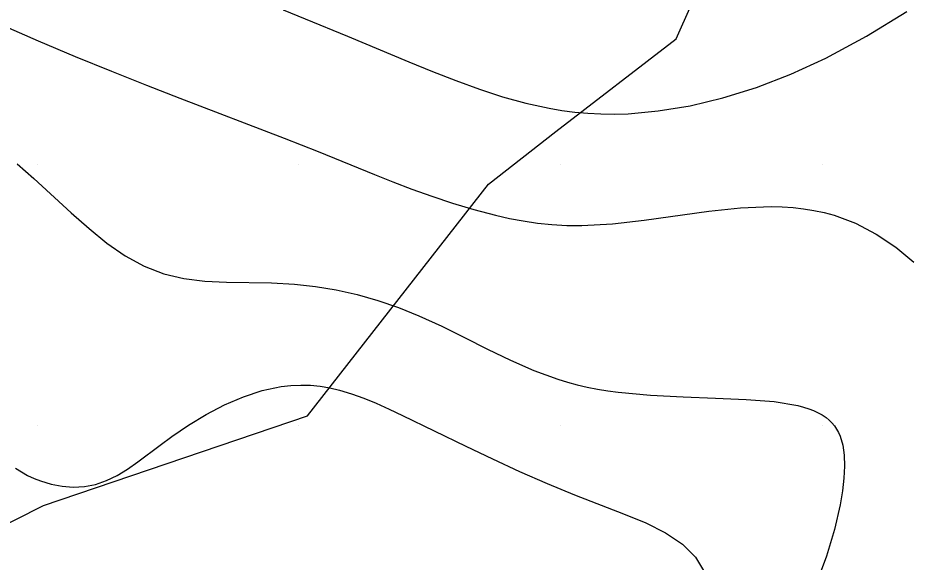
# Model space of a CAD drawing. Extents: x 2602990 to 2605851, y 618069 to 619180.
# Drawn here: x 2603189.25 to 2603223.26, y 618514.78 to 618535.59 of the extents above; entities that cross this region are included whole.
import ezdxf

# ---------------------------------------------------------------- set-up
doc = ezdxf.new("R2010")
doc.units = 0
for name, color, linetype in [('DTM Contours Major', 7, 'Continuous'), ('DTM Contours Minor', 7, 'Continuous'), ('Exist DTM QL2 LIDAR Elevation Point', 7, 'Continuous'), ('Exist Roads EOP', 7, 'Continuous'), ('PH Exist DTM Obscure Area', 7, 'Continuous')]:
    doc.layers.add(name, color=color, linetype=linetype)

msp = doc.modelspace()

# ---------------------------------------------------------------- linework, layer by layer
at = {"layer": 'DTM Contours Major'}
msp.add_lwpolyline([(2603189.223, 618530.002), (2603189.861, 618529.442), (2603191.292, 618528.134), (2603191.975, 618527.531), (2603192.66, 618526.978), (2603193.357, 618526.493), (2603194.078, 618526.093), (2603194.835, 618525.797), (2603195.602, 618525.618), (2603196.404, 618525.523), (2603197.235, 618525.483), (2603198.955, 618525.455), (2603199.831, 618525.411), (2603200.631, 618525.324), (2603201.43, 618525.19), (2603202.227, 618525.01), (2603203.02, 618524.784), (2603203.808, 618524.515), (2603204.588, 618524.202), (2603205.462, 618523.801), (2603206.332, 618523.368), (2603207.204, 618522.926), (2603208.084, 618522.498), (2603208.98, 618522.106), (2603209.898, 618521.773), (2603210.268, 618521.662), (2603210.644, 618521.564), (2603211.025, 618521.476), (2603211.412, 618521.4), (2603211.807, 618521.334), (2603212.209, 618521.278), (2603213.437, 618521.161), (2603214.691, 618521.096), (2603215.927, 618521.053), (2603217.099, 618521.003), (2603218.164, 618520.917), (2603219.075, 618520.766), (2603219.291, 618520.71), (2603219.492, 618520.646), (2603219.679, 618520.575), (2603219.851, 618520.495), (2603220.009, 618520.407), (2603220.152, 618520.31), (2603220.271, 618520.212), (2603220.379, 618520.105), (2603220.474, 618519.99), (2603220.559, 618519.867), (2603220.632, 618519.735), (2603220.695, 618519.594), (2603220.796, 618519.256), (2603220.851, 618518.875), (2603220.864, 618518.456), (2603220.839, 618517.998), (2603220.779, 618517.504), (2603220.687, 618516.975), (2603220.472, 618516.026), (2603220.172, 618515.009), (2603219.778, 618513.949)], dxfattribs=at)
at = {"layer": 'DTM Contours Minor'}
for points in [[(2603199.399, 618535.888), (2603200.238, 618535.554), (2603201.862, 618534.887), (2603204.204, 618533.909), (2603205.108, 618533.539), (2603206.005, 618533.188), (2603206.899, 618532.862), (2603207.789, 618532.572), (2603208.679, 618532.324), (2603209.571, 618532.128), (2603210.057, 618532.047), (2603210.547, 618531.983), (2603211.043, 618531.938), (2603211.546, 618531.913), (2603212.059, 618531.908), (2603212.585, 618531.924), (2603213.741, 618532.027), (2603214.953, 618532.228), (2603216.209, 618532.527), (2603217.499, 618532.927), (2603218.813, 618533.431), (2603220.14, 618534.041), (2603221.701, 618534.887), (2603223.239, 618535.824)], [(2603188.579, 618535.341), (2603190.032, 618534.705), (2603191.441, 618534.111), (2603192.829, 618533.544), (2603194.174, 618533.009), (2603195.453, 618532.511), (2603199.441, 618530.986), (2603200.735, 618530.476), (2603202.896, 618529.598), (2603203.589, 618529.323), (2603204.321, 618529.042), (2603205.086, 618528.765), (2603205.878, 618528.5), (2603206.691, 618528.256), (2603207.518, 618528.04), (2603208.045, 618527.923), (2603208.578, 618527.824), (2603209.119, 618527.744), (2603209.672, 618527.687), (2603210.239, 618527.654), (2603210.822, 618527.649), (2603211.988, 618527.715), (2603213.2, 618527.852), (2603215.674, 618528.193), (2603216.888, 618528.321), (2603218.057, 618528.371), (2603218.478, 618528.362), (2603218.89, 618528.336), (2603219.293, 618528.292), (2603219.688, 618528.229), (2603220.077, 618528.146), (2603220.458, 618528.042), (2603221.283, 618527.733), (2603222.072, 618527.324), (2603222.817, 618526.824), (2603223.512, 618526.242)], [(2603189.16, 618518.38), (2603189.391, 618518.23), (2603189.629, 618518.099), (2603189.873, 618517.984), (2603190.123, 618517.886), (2603190.53, 618517.763), (2603190.948, 618517.684), (2603191.371, 618517.653), (2603191.799, 618517.675), (2603192.226, 618517.755), (2603192.649, 618517.897), (2603193.047, 618518.092), (2603193.445, 618518.337), (2603193.847, 618518.621), (2603194.69, 618519.259), (2603195.142, 618519.591), (2603195.78, 618520.022), (2603196.456, 618520.426), (2603197.159, 618520.79), (2603197.877, 618521.099), (2603198.6, 618521.338), (2603199.318, 618521.493), (2603199.695, 618521.537), (2603200.068, 618521.553), (2603200.439, 618521.542), (2603200.808, 618521.506), (2603201.178, 618521.444), (2603201.549, 618521.359), (2603202.01, 618521.221), (2603202.478, 618521.052), (2603202.956, 618520.855), (2603203.448, 618520.634), (2603203.957, 618520.393), (2603206.386, 618519.209), (2603207.4, 618518.726), (2603208.438, 618518.248), (2603209.487, 618517.786), (2603210.534, 618517.355), (2603212.407, 618516.635), (2603213.259, 618516.279), (2603214.021, 618515.897), (2603214.665, 618515.469), (2603215.167, 618514.974), (2603215.507, 618514.393)]]:
    msp.add_lwpolyline(points, dxfattribs=at)
at = {"layer": 'Exist DTM QL2 LIDAR Elevation Point'}
for p, q in [((2603190, 618530), (2603190, 618530)), ((2603200, 618530), (2603200, 618530)), ((2603210, 618530), (2603210, 618530)), ((2603220, 618530), (2603220, 618530)), ((2603190, 618520), (2603190, 618520)), ((2603200, 618520), (2603200, 618520)), ((2603210, 618520), (2603210, 618520)), ((2603220, 618520), (2603220, 618520))]:
    msp.add_line(p, q, dxfattribs=at)
at = {"layer": 'Exist Roads EOP'}
msp.add_spline([(2604034.633, 618668.486), (2603984.89, 618650.123), (2603936.767, 618631.654), (2603888.195, 618613.335), (2603837.766, 618594.258), (2603782.918, 618573.705), (2603731.939, 618554.39), (2603671.126, 618532.171), (2603621.822, 618514.106), (2603561.545, 618491.877), (2603506.421, 618471.293), (2603452.163, 618451.33), (2603398.364, 618431.316), (2603341.431, 618410.355), (2603281.65, 618388.199), (2603223.033, 618366.475), (2603185.717, 618352.612)], degree=3, dxfattribs=at)
at = {"layer": 'PH Exist DTM Obscure Area'}
for points in [[(2603207.246, 618529.233), (2603209.822, 618531.237), (2603214.422, 618534.789), (2603218.128, 618543.112), (2603220.906, 618549.056), (2603226.708, 618554.894), (2603237.168, 618557.135), (2603246.227, 618554.067), (2603248.017, 618545.26), (2603248.792, 618534.899), (2603249.489, 618527.38), (2603244.599, 618520.53), (2603234.761, 618514.161), (2603222.455, 618508.904), (2603214.54, 618502.252), (2603205.989, 618496.427), (2603199.454, 618490.867), (2603204.275, 618483.054)], [(2603166.343, 618504.866), (2603190.231, 618516.941), (2603200.329, 618520.376), (2603207.246, 618529.233)]]:
    msp.add_lwpolyline(points, dxfattribs=at)

doc.saveas('drawing.dxf')
